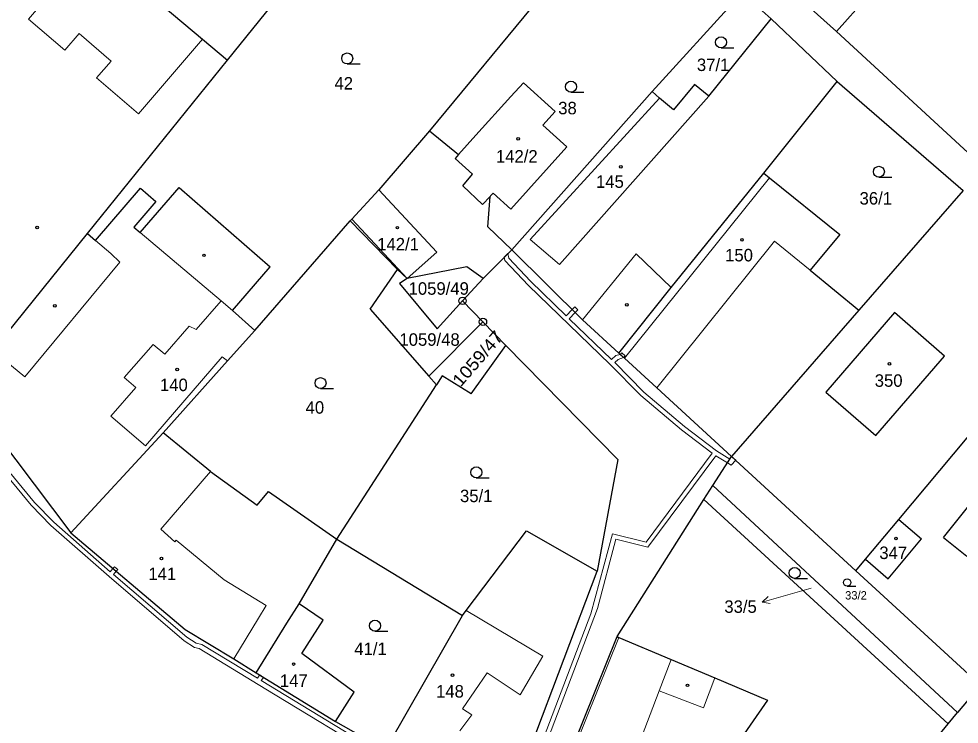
# Model space of a CAD drawing. Extents: x -694609 to -690140, y -1033292 to -1029794.
# Drawn here: x -692609.2 to -692481, y -1031381.8 to -1031285.6 of the extents above; entities that cross this region are included whole.
import ezdxf
from ezdxf.enums import TextEntityAlignment as Align

# ---------------------------------------------------------------- set-up
doc = ezdxf.new("R2010")
doc.units = 0
doc.header["$LTSCALE"] = 0.68
for name, color, linetype, lineweight in [('1', 7, 'Continuous', 25), ('13', 7, 'Continuous', 13), ('3', 7, 'Continuous', 25), ('4', 7, 'Continuous', 13), ('5', 7, 'Continuous', 25), ('7', 7, 'Continuous', 13), ('8', 7, 'Continuous', 25)]:
    doc.layers.add(name, color=color, linetype=linetype, lineweight=lineweight)
doc.layers.add('2', color=7, linetype='Continuous')

msp = doc.modelspace()

# ---------------------------------------------------------------- linework, layer by layer
at = {"layer": '1'}
for p, q in [((-692385.97, -1031161.78), (-692497.74, -1031287.3)), ((-692580.73, -1031291.21), (-692553.52, -1031257.5)), ((-692599.29, -1031275.6), (-692584.13, -1031288.35)), ((-692533.46, -1031276.94), (-692553.18, -1031300.84)), ((-692497.74, -1031287.3), (-692509.75, -1031276.43)), ((-692522.87, -1031295.49), (-692510.6, -1031282.02)), ((-692510.6, -1031282.02), (-692506.65, -1031285.58)), ((-692515.14, -1031296.11), (-692506.65, -1031285.58)), ((-692506.65, -1031285.58), (-692497.63, -1031294.11)), ((-692478, -1031305.52), (-692497.74, -1031287.3)), ((-692584.13, -1031288.35), (-692580.73, -1031291.21)), ((-692599.81, -1031314.84), (-692580.73, -1031291.21)), ((-692517.07, -1031294.51), (-692519.93, -1031297.99)), ((-692515.14, -1031296.11), (-692517.07, -1031294.51)), ((-692507.63, -1031306.63), (-692497.63, -1031294.11)), ((-692497.63, -1031294.11), (-692480.48, -1031309)), ((-692541.99, -1031317.05), (-692522.87, -1031295.49)), ((-692521.86, -1031296.4), (-692522.87, -1031295.49)), ((-692519.93, -1031297.99), (-692521.86, -1031296.4)), ((-692553.18, -1031300.84), (-692560.09, -1031308.89)), ((-692546.88, -1031301.45), (-692549.23, -1031304.06)), ((-692520.24, -1031322.2), (-692507.63, -1031306.63)), ((-692507.63, -1031306.63), (-692506.87, -1031307.26)), ((-692506.87, -1031307.26), (-692497.29, -1031314.98)), ((-692598.73, -1031315.78), (-692592.57, -1031308.68)), ((-692592.65, -1031314.71), (-692587.34, -1031308.59)), ((-692592.57, -1031308.68), (-692590.49, -1031310.48)), ((-692587.34, -1031308.59), (-692574.91, -1031319.37)), ((-692560.09, -1031308.89), (-692563.79, -1031312.87)), ((-692480.48, -1031309), (-692494.7, -1031325.3)), ((-692590.49, -1031310.48), (-692593.51, -1031313.97)), ((-692544.95, -1031309.8), (-692545.98, -1031310.89)), ((-692545.25, -1031313.93), (-692544.95, -1031309.8)), ((-692544.87, -1031309.72), (-692544.95, -1031309.8)), ((-692576.99, -1031328.05), (-692564.03, -1031313.11)), ((-692563.79, -1031312.87), (-692564.03, -1031313.11)), ((-692557.56, -1031319.74), (-692564.03, -1031313.11)), ((-692593.51, -1031313.97), (-692592.65, -1031314.71)), ((-692541.99, -1031317.05), (-692545.25, -1031313.93)), ((-692612.71, -1031330.82), (-692599.81, -1031314.84)), ((-692599.81, -1031314.84), (-692598.73, -1031315.78)), ((-692497.29, -1031314.98), (-692501.33, -1031319.83)), ((-692541.99, -1031317.05), (-692545.9, -1031321)), ((-692580.05, -1031325.34), (-692574.91, -1031319.37)), ((-692548.1, -1031319.4), (-692556.25, -1031320.98)), ((-692545.9, -1031321), (-692548.1, -1031319.4)), ((-692561.27, -1031325.18), (-692557.56, -1031319.74)), ((-692556.25, -1031320.98), (-692557.56, -1031319.74)), ((-692501.33, -1031319.83), (-692494.7, -1031325.3)), ((-692556.25, -1031320.98), (-692557.29, -1031321.66)), ((-692557.29, -1031321.66), (-692552.17, -1031327.86)), ((-692548.69, -1031324.03), (-692545.9, -1031321)), ((-692527.38, -1031331.15), (-692520.24, -1031322.2)), ((-692552.17, -1031327.86), (-692548.69, -1031324.03)), ((-692489.24, -1031353.84), (-692464.25, -1031323.97)), ((-692576.99, -1031328.05), (-692580.05, -1031325.34)), ((-692561.27, -1031325.18), (-692553.27, -1031334.31)), ((-692494.7, -1031325.3), (-692512.02, -1031345.23)), ((-692489.83, -1031325.62), (-692499.18, -1031336.48)), ((-692483, -1031331.55), (-692489.83, -1031325.62)), ((-692545.91, -1031326.9), (-692553.27, -1031334.31)), ((-692580.73, -1031332.22), (-692576.99, -1031328.05)), ((-692547.52, -1031336.72), (-692542.79, -1031330.12)), ((-692589.51, -1031342.01), (-692580.73, -1031332.22)), ((-692527.38, -1031331.15), (-692526.64, -1031331.83)), ((-692526.64, -1031331.83), (-692522.21, -1031335.89)), ((-692492.37, -1031342.41), (-692483, -1031331.55)), ((-692553.27, -1031334.31), (-692552.25, -1031335.48)), ((-692551.45, -1031334.25), (-692552.25, -1031335.48)), ((-692547.52, -1031336.72), (-692551.45, -1031334.25)), ((-692616.92, -1031336.03), (-692602.08, -1031355.67)), ((-692565.82, -1031356.53), (-692552.25, -1031335.48)), ((-692522.21, -1031335.89), (-692512.02, -1031345.23)), ((-692499.18, -1031336.48), (-692492.37, -1031342.41)), ((-692602.08, -1031355.67), (-692589.51, -1031342.01)), ((-692583.06, -1031347.28), (-692589.51, -1031342.01)), ((-692514.58, -1031349.21), (-692512.02, -1031345.23)), ((-692512.02, -1031345.23), (-692495.08, -1031360.83)), ((-692583.06, -1031347.28), (-692576.7, -1031351.9)), ((-692576.7, -1031351.9), (-692575.14, -1031350.01)), ((-692575.14, -1031350.01), (-692565.82, -1031356.53)), ((-692515.79, -1031351.12), (-692514.58, -1031349.21)), ((-692514.58, -1031349.21), (-692481.25, -1031380.18)), ((-692483.15, -1031356.28), (-692477.39, -1031349.09)), ((-692493.77, -1031359.26), (-692489.24, -1031353.84)), ((-692489.24, -1031353.84), (-692486.14, -1031356.47)), ((-692548.18, -1031366.27), (-692539.99, -1031355.38)), ((-692539.99, -1031355.38), (-692530.35, -1031360.91)), ((-692602.08, -1031355.67), (-692586.48, -1031368.85)), ((-692570.96, -1031365.34), (-692565.82, -1031356.53)), ((-692565.82, -1031356.53), (-692548.68, -1031366.95)), ((-692490.67, -1031361.92), (-692486.14, -1031356.47)), ((-692483.15, -1031356.28), (-692479.95, -1031358.84)), ((-692495.08, -1031360.83), (-692493.77, -1031359.26)), ((-692493.77, -1031359.26), (-692490.67, -1031361.92)), ((-692541.61, -1031390.75), (-692530.35, -1031360.91)), ((-692495.08, -1031360.83), (-692478.12, -1031376.44)), ((-692572.63, -1031367.99), (-692570.96, -1031365.34)), ((-692567.69, -1031367.55), (-692570.96, -1031365.34)), ((-692559.2, -1031385.21), (-692548.68, -1031366.95)), ((-692548.68, -1031366.95), (-692548.18, -1031366.27)), ((-692576.84, -1031374.75), (-692572.63, -1031367.99)), ((-692570.6, -1031372.11), (-692567.69, -1031367.55)), ((-692586.48, -1031368.85), (-692579.88, -1031372.86)), ((-692538.88, -1031397.68), (-692527.61, -1031369.82)), ((-692527.61, -1031369.82), (-692527.37, -1031369.92)), ((-692527.37, -1031369.92), (-692520.25, -1031372.93)), ((-692563.46, -1031377.4), (-692570.6, -1031372.11)), ((-692579.88, -1031372.86), (-692576.84, -1031374.75)), ((-692520.25, -1031372.93), (-692514.31, -1031375.45)), ((-692576.84, -1031374.75), (-692566, -1031381.4)), ((-692514.31, -1031375.45), (-692507.14, -1031378.48)), ((-692478.12, -1031376.44), (-692481.25, -1031380.18)), ((-692566, -1031381.4), (-692563.46, -1031377.4)), ((-692507.14, -1031378.48), (-692525.86, -1031405.36)), ((-692482.52, -1031381.73), (-692481.25, -1031380.18)), ((-692566, -1031381.4), (-692559.2, -1031385.21)), ((-692486.59, -1031386.68), (-692482.52, -1031381.73))]:
    msp.add_line(p, q, dxfattribs=at)
for points in [[(-692546.88, -1031301.45), (-692542.13, -1031296.17), (-692540.37, -1031294.29)], [(-692540.37, -1031294.29), (-692536.06, -1031298.2), (-692537.73, -1031300.07), (-692534.47, -1031303.01), (-692542.11, -1031311.51), (-692544.5, -1031309.34), (-692544.87, -1031309.72)], [(-692553.18, -1031300.84), (-692549.23, -1031304.06), (-692549.72, -1031304.6)], [(-692545.98, -1031310.89), (-692548.67, -1031308.35), (-692547.34, -1031306.76), (-692549.72, -1031304.6)], [(-692541.99, -1031317.05), (-692532.34, -1031326.61), (-692527.38, -1031331.15)], [(-692548.69, -1031324.03), (-692545.91, -1031326.9), (-692542.79, -1031330.12)], [(-692542.79, -1031330.12), (-692527.54, -1031345.67), (-692530.35, -1031360.91)], [(-692527.61, -1031369.82), (-692515.79, -1031351.12), (-692482.52, -1031381.73)]]:
    msp.add_lwpolyline(points, dxfattribs=at)
at = {"layer": '13'}
for points in [[(-692540.72, -1031393.41), (-692530.31, -1031365.99), (-692527.82, -1031356.51), (-692523.43, -1031357.61), (-692514.17, -1031345.14), (-692512.59, -1031346.12), (-692512.27, -1031345.62), (-692514.08, -1031344.49), (-692518.45, -1031341.17), (-692523.98, -1031336.5), (-692527.96, -1031332.44), (-692527.5, -1031332.02), (-692526.75, -1031331.73), (-692527.19, -1031331.33), (-692527.78, -1031331.46), (-692528.4, -1031332.02), (-692534.16, -1031326.47), (-692533.34, -1031325.62), (-692533.77, -1031325.2), (-692534.59, -1031326.05), (-692539.45, -1031321.33), (-692542.37, -1031318.21), (-692542.52, -1031317.58), (-692543.01, -1031318.09), (-692542.91, -1031318.51), (-692539.69, -1031321.95), (-692528.64, -1031332.67), (-692524.38, -1031336.94), (-692518.83, -1031341.63), (-692514.67, -1031344.8), (-692523.67, -1031356.93), (-692528.25, -1031355.79), (-692531.22, -1031366.7), (-692541.24, -1031393.11)], [(-692616.25, -1031341.28), (-692607.49, -1031351.91), (-692604.81, -1031354.65), (-692596.87, -1031361.63), (-692586.63, -1031370.38), (-692585.23, -1031371.29), (-692584.59, -1031371.43), (-692575.5, -1031376.96), (-692543.42, -1031396.45), (-692539.51, -1031398.51), (-692516.26, -1031412.35), (-692503.12, -1031420.19), (-692488.88, -1031428.73), (-692489.19, -1031430.04), (-692481.21, -1031434.16), (-692475.21, -1031436.76), (-692463.45, -1031439.27), (-692456.68, -1031440.53), (-692448.29, -1031442.79)], [(-692555.99, -1031388.08), (-692576.12, -1031375.79), (-692575.83, -1031375.37), (-692576.34, -1031375.05), (-692576.63, -1031375.47), (-692584.22, -1031370.9), (-692584.99, -1031370.73), (-692586.27, -1031369.9), (-692596.25, -1031361.36), (-692595.89, -1031360.91), (-692596.34, -1031360.52), (-692596.71, -1031360.97), (-692604.39, -1031354.21), (-692607.05, -1031351.51), (-692615.47, -1031341.28)]]:
    msp.add_lwpolyline(points, dxfattribs=at)
for points in [[(-692533.77, -1031325.2), (-692533.34, -1031325.62), (-692532.98, -1031325.24), (-692533.41, -1031324.83)], [(-692527.19, -1031331.33), (-692526.75, -1031331.73), (-692526.54, -1031331.51), (-692526.98, -1031331.11)], [(-692512.02, -1031345.23), (-692512.27, -1031345.62), (-692512.59, -1031346.12), (-692512.07, -1031346.45), (-692511.46, -1031345.74)], [(-692596.15, -1031360.29), (-692596.34, -1031360.52), (-692595.89, -1031360.91), (-692595.69, -1031360.68)]]:
    msp.add_lwpolyline(points, close=True, dxfattribs=at)
at = {"layer": '3'}
for p, q in [((-692513.463, -1031289.52), (-692511.713, -1031289.52)), ((-692564.413, -1031291.72), (-692562.663, -1031291.72)), ((-692533.913, -1031295.57), (-692532.163, -1031295.57)), ((-692491.953, -1031307.17), (-692490.203, -1031307.17)), ((-692568.053, -1031335.99), (-692566.303, -1031335.99)), ((-692546.823, -1031348.17), (-692545.073, -1031348.17)), ((-692503.433, -1031361.88), (-692501.683, -1031361.88)), ((-692496.275, -1031362.93), (-692495.103, -1031362.93)), ((-692560.633, -1031369.08), (-692558.883, -1031369.08))]:
    msp.add_line(p, q, dxfattribs=at)
for centre, radius in [((-692513.4629, -1031288.7698), 0.75), ((-692564.4129, -1031290.9698), 0.75), ((-692533.9129, -1031294.8198), 0.75), ((-692491.9529, -1031306.4198), 0.75), ((-692568.0529, -1031335.2398), 0.75), ((-692546.8229, -1031347.4198), 0.75), ((-692503.4329, -1031361.1298), 0.75), ((-692496.2752, -1031362.4274), 0.5025), ((-692560.6329, -1031368.3298), 0.75)]:
    msp.add_circle(centre, radius, dxfattribs=at)
at = {"layer": '4'}
for p, q in [((-692599.29, -1031275.6), (-692607.87, -1031285.59)), ((-692596.6, -1031291.33), (-692600.96, -1031287.58)), ((-692598.57, -1031293.61), (-692596.6, -1031291.33)), ((-692539.48, -1031315.66), (-692521.86, -1031296.4)), ((-692535.5, -1031319.05), (-692515.14, -1031296.11)), ((-692526.64, -1031331.83), (-692506.87, -1031307.26)), ((-692552.18, -1031317.38), (-692560.09, -1031308.89)), ((-692556.25, -1031320.98), (-692563.79, -1031312.87)), ((-692592.65, -1031314.71), (-692581.61, -1031324.02)), ((-692535.5, -1031319.05), (-692539.48, -1031315.66)), ((-692596.65, -1031317.59), (-692598.73, -1031315.78)), ((-692522.21, -1031335.89), (-692506.19, -1031315.87)), ((-692506.19, -1031315.87), (-692501.33, -1031319.83)), ((-692596.65, -1031317.59), (-692595.39, -1031318.77)), ((-692556.25, -1031320.98), (-692552.18, -1031317.38)), ((-692532.34, -1031326.61), (-692525.01, -1031317.6)), ((-692525.01, -1031317.6), (-692520.24, -1031322.2)), ((-692595.39, -1031318.77), (-692608.37, -1031334.4)), ((-692581.61, -1031324.02), (-692585.02, -1031327.95)), ((-692581.61, -1031324.02), (-692580.05, -1031325.34)), ((-692585.95, -1031327.46), (-692589.26, -1031331.3)), ((-692585.02, -1031327.95), (-692585.95, -1031327.46)), ((-692608.37, -1031334.4), (-692612.71, -1031330.82)), ((-692590.85, -1031329.96), (-692594.81, -1031334.49)), ((-692589.26, -1031331.3), (-692590.85, -1031329.96)), ((-692591.92, -1031343.81), (-692581.48, -1031331.65)), ((-692581.48, -1031331.65), (-692580.73, -1031332.22)), ((-692594.81, -1031334.49), (-692593.24, -1031335.85)), ((-692593.24, -1031335.85), (-692596.62, -1031339.77)), ((-692596.62, -1031339.77), (-692591.92, -1031343.81)), ((-692589.83, -1031355.15), (-692583.06, -1031347.28)), ((-692589.83, -1031355.15), (-692587.91, -1031356.87)), ((-692587.91, -1031356.87), (-692587.74, -1031356.67)), ((-692587.74, -1031356.67), (-692581.17, -1031362.08)), ((-692581.17, -1031362.08), (-692575.44, -1031365.55)), ((-692575.44, -1031365.55), (-692576.5, -1031367.32)), ((-692548.18, -1031366.27), (-692537.77, -1031372.5)), ((-692579.88, -1031372.86), (-692576.5, -1031367.32)), ((-692537.4, -1031394.67), (-692527.37, -1031369.92)), ((-692540.86, -1031377.74), (-692537.77, -1031372.5)), ((-692521.89, -1031377.19), (-692520.25, -1031372.93)), ((-692548.68, -1031379.68), (-692545.32, -1031374.77)), ((-692545.32, -1031374.77), (-692540.86, -1031377.74)), ((-692529.71, -1031397.57), (-692521.89, -1031377.19)), ((-692547.45, -1031380.49), (-692548.68, -1031379.68)), ((-692549.06, -1031382.67), (-692547.45, -1031380.49))]:
    msp.add_line(p, q, dxfattribs=at)
for points in [[(-692600.96, -1031287.58), (-692602.91, -1031289.85), (-692607.87, -1031285.59)], [(-692584.13, -1031288.35), (-692592.87, -1031298.51), (-692598.57, -1031293.61)], [(-692514.31, -1031375.45), (-692515.84, -1031379.51), (-692521.89, -1031377.19)]]:
    msp.add_lwpolyline(points, dxfattribs=at)
at = {"layer": '5'}
for centre in [(-692541.1068, -1031301.9292), (-692527.1168, -1031305.7492), (-692606.6868, -1031314.0192), (-692557.5768, -1031314.0492), (-692510.6068, -1031315.6992), (-692583.9368, -1031317.8192), (-692604.2568, -1031324.7092), (-692526.2968, -1031324.5692), (-692587.5968, -1031333.3792), (-692490.5168, -1031332.6092), (-692489.6168, -1031356.4292), (-692589.7368, -1031359.1592), (-692571.7168, -1031373.5592), (-692550.0568, -1031375.0692), (-692518.0368, -1031376.4592)]:
    msp.add_circle(centre, 0.175, dxfattribs=at)
at = {"layer": '7'}
msp.add_line((-692507.865, -1031365.107), (-692506.764, -1031365.312), dxfattribs=at)
msp.add_lwpolyline([(-692501.16, -1031363.22), (-692504.98, -1031364.28), (-692507.865, -1031365.107), (-692507.04, -1031364.35)], dxfattribs=at)
at = {"layer": '8'}
for centre, radius in [((-692548.69, -1031324.0299), 0.5), ((-692548.69, -1031324.0299), 0.0303), ((-692545.91, -1031326.8999), 0.5), ((-692545.91, -1031326.8999), 0.0303)]:
    msp.add_circle(centre, radius, dxfattribs=at)

# ---------------------------------------------------------------- texts
at = {"layer": '2'}
for s, height, p in [('37/1', 1.7, (-692514.539, -1031292.685)), ('42', 1.7, (-692564.889, -1031295.205)), ('38', 1.7, (-692534.389, -1031298.585)), ('142/2', 1.7, (-692541.3, -1031305.165)), ('145', 1.7, (-692528.609, -1031308.615)), ('36/1', 1.7, (-692492.369, -1031310.895)), ('142/1', 1.7, (-692557.48, -1031317.145)), ('150', 1.7, (-692511.009, -1031318.645)), ('1059/49', 1.7, (-692551.939, -1031323.192)), ('1059/48', 1.7, (-692553.189, -1031330.152)), ('140', 1.7, (-692588.039, -1031336.335)), ('350', 1.7, (-692490.619, -1031335.745)), ('40', 1.7, (-692568.819, -1031339.415)), ('35/1', 1.7, (-692546.829, -1031351.475)), ('347', 1.7, (-692489.989, -1031359.235)), ('141', 1.7, (-692589.619, -1031362.105)), ('33/2', 1.14, (-692495.07, -1031364.755)), ('41/1', 1.7, (-692561.229, -1031372.325)), ('147', 1.7, (-692571.699, -1031376.675)), ('148', 1.7, (-692550.409, -1031378.125))]:
    msp.add_text(s, height=height, dxfattribs=at).set_placement(p, align=Align.CENTER)
at = {"layer": '2', "width": 1.1}
msp.add_text('1059/47', height=1.7, rotation=49, dxfattribs=at).set_placement((-692545.9849, -1031332.4476), align=Align.CENTER)
at = {"layer": '2'}
msp.add_text('33/5', height=1.7, dxfattribs=at).set_placement((-692508.589, -1031366.572), align=Align.RIGHT)

doc.saveas('drawing.dxf')
